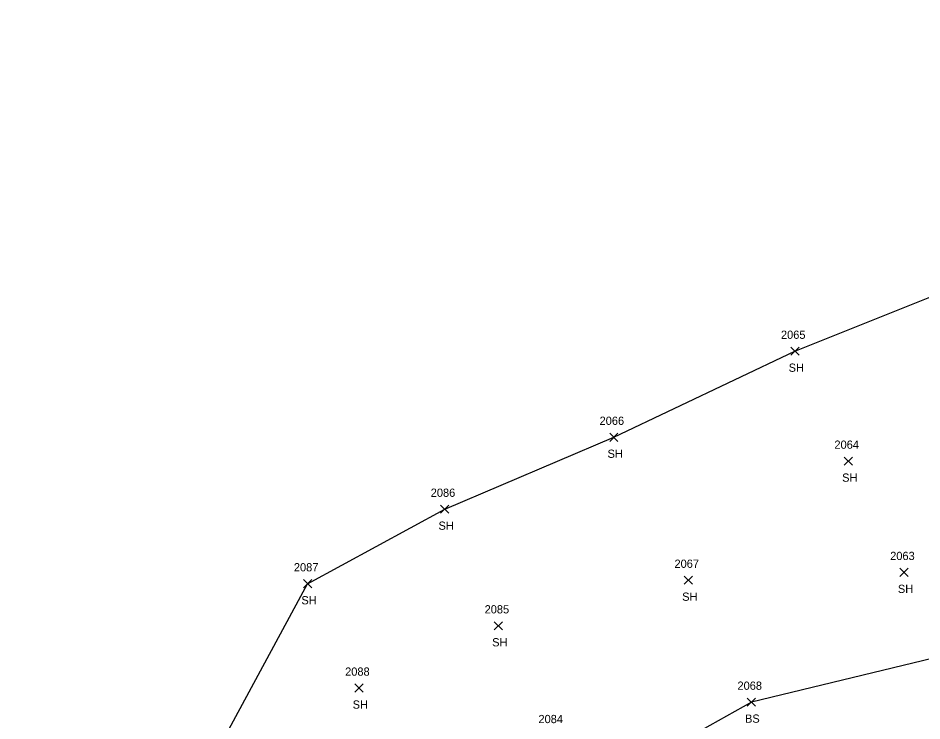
# Model space of a CAD drawing. Extents: x 1472233 to 1475777, y 540726 to 543442.
# Drawn here: x 1474759.9 to 1474979.1, y 543237 to 543407.7 of the extents above; entities that cross this region are included whole.
import ezdxf

# ---------------------------------------------------------------- set-up
doc = ezdxf.new("R2010")
doc.units = 0
for name, color, linetype in [('L_A', 7, 'Continuous'), ('L_I', 7, 'Continuous'), ('L_TIC', 7, 'Continuous'), ('LELB', 7, 'Continuous'), ('LSOGP', 7, 'Continuous')]:
    doc.layers.add(name, color=color, linetype=linetype)

msp = doc.modelspace()

# ---------------------------------------------------------------- linework, layer by layer
at = {"layer": 'L_TIC'}
for points in [[(1474947.3, 543325.82), (1474949.3, 543327.82)], [(1474949.3, 543325.82), (1474947.3, 543327.82)], [(1474903.37, 543304.93), (1474905.37, 543306.93)], [(1474905.37, 543304.93), (1474903.37, 543306.93)], [(1474960.27, 543299.13), (1474962.27, 543301.13)], [(1474962.27, 543299.13), (1474960.27, 543301.13)], [(1474862.35, 543287.46), (1474864.35, 543289.46)], [(1474864.35, 543287.46), (1474862.35, 543289.46)], [(1474973.8, 543272.12), (1474975.8, 543274.12)], [(1474975.8, 543272.12), (1474973.8, 543274.12)], [(1474921.48, 543270.22), (1474923.48, 543272.22)], [(1474923.48, 543270.22), (1474921.48, 543272.22)], [(1474829.09, 543269.36), (1474831.09, 543271.36)], [(1474831.09, 543269.36), (1474829.09, 543271.36)], [(1474875.37, 543259.15), (1474877.37, 543261.15)], [(1474877.37, 543259.15), (1474875.37, 543261.15)], [(1474841.53, 543244.03), (1474843.53, 543246.03)], [(1474843.53, 543244.03), (1474841.53, 543246.03)], [(1474936.76, 543240.61), (1474938.76, 543242.61)], [(1474938.76, 543240.61), (1474936.76, 543242.61)]]:
    msp.add_lwpolyline(points, dxfattribs=at)
at = {"layer": 'LELB'}
msp.add_lwpolyline([(1474984.25, 543341.25), (1474998.12, 543308.96), (1475020.74, 543277.9), (1475013.89, 543267.31), (1474999.39, 543262.79), (1474984.24, 543252.88), (1474937.76, 543241.61), (1474897.36, 543218.94), (1474866.97, 543200.79), (1474823.9, 543139.93), (1474800.77, 543100.09), (1474786.07, 543045.42), (1474760.57, 542986.55), (1474759.85, 542928.01)], dxfattribs=at)
at = {"layer": 'LSOGP'}
msp.add_lwpolyline([(1474798.49, 543211.87), (1474830.09, 543270.36), (1474863.35, 543288.46), (1474904.37, 543305.93), (1474948.3, 543326.82), (1474984.25, 543341.25), (1474996.26, 543347.39), (1475004.59, 543352.1), (1475008.49, 543353.91), (1475018.14, 543355.82), (1475027.71, 543360.32), (1475029.79, 543361.22), (1475032.99, 543362.35), (1475038.26, 543364.82), (1475041.71, 543365.7), (1475047.89, 543368.86), (1475052.9, 543371.03), (1475063.36, 543373.76), (1475095.16, 543388.42), (1475126.04, 543381.32), (1475160.28, 543386.22), (1475175.93, 543407.71), (1475215.72, 543387.35)], dxfattribs=at)

# ---------------------------------------------------------------- texts
at = {"layer": 'L_A'}
for s, p in [('SH', (1474946.79, 543321.82)), ('SH', (1474902.85, 543300.93)), ('SH', (1474959.76, 543295.13)), ('SH', (1474861.84, 543283.46)), ('SH', (1474973.29, 543268.12)), ('SH', (1474828.58, 543265.36)), ('SH', (1474920.96, 543266.22)), ('SH', (1474874.86, 543255.15)), ('SH', (1474841.02, 543240.03)), ('BS', (1474936.2, 543236.61))]:
    msp.add_text(s, height=2, dxfattribs=at).set_placement(p)
at = {"layer": 'L_I'}
for s, p in [('2065', (1474944.92, 543329.82)), ('2066', (1474900.92, 543308.93)), ('2064', (1474957.89, 543303.13)), ('2086', (1474859.96, 543291.46)), ('2063', (1474971.42, 543276.12)), ('2067', (1474919.09, 543274.22)), ('2087', (1474826.76, 543273.36)), ('2085', (1474873.03, 543263.15)), ('2088', (1474839.19, 543248.03)), ('2068', (1474934.37, 543244.61)), ('2084', (1474886.09, 543236.51))]:
    msp.add_text(s, height=2, dxfattribs=at).set_placement(p)

doc.saveas('drawing.dxf')
